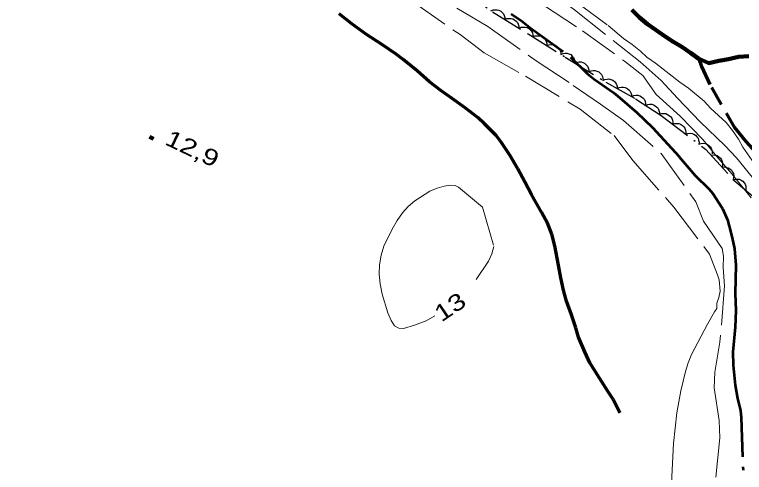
# Model space of a CAD drawing. Extents: x 355726 to 357533, y 5103782 to 5105258.
# Drawn here: x 356039.3 to 356105.7, y 5104531.6 to 5104573.3 of the extents above; entities that cross this region are included whole.
import ezdxf
from ezdxf.enums import TextEntityAlignment as Align

# ---------------------------------------------------------------- set-up
doc = ezdxf.new("R2010")
doc.units = 0
doc.header["$LTSCALE"] = 0.6
for name, pattern in [('DASH_DOUBLE_DOT', [9.2, 5, -1.2, 0.3, -1.2, 0.3, -1.2]), ('DOT_DASHED', [7.7, 5, -1.2, 0.3, -1.2]), ('LONG_DASHED', [7.5, 6, -1.5]), ('MEDIUM_DASHED', [4.5, 3, -1.5])]:
    doc.linetypes.add(name, pattern=pattern)
for name, color, linetype, lineweight in [('1', 7, 'LONG_DASHED', 53), ('2', 7, 'LONG_DASHED', 13), ('22', 7, 'Continuous', 13), ('3', 7, 'Continuous', 140), ('4', 7, 'DASH_DOUBLE_DOT', 53), ('44', 7, 'Continuous', 25), ('7', 7, 'MEDIUM_DASHED', 70)]:
    doc.layers.add(name, color=color, linetype=linetype, lineweight=lineweight)

msp = doc.modelspace()

# ---------------------------------------------------------------- linework, layer by layer
at = {"layer": '1'}
msp.add_lwpolyline([(356084.46, 5104573.4), (356085.42, 5104572.76), (356086.29, 5104572.07), (356089.87, 5104569.46), (356091.43, 5104567.93), (356092.01, 5104567.44), (356093.8, 5104566.19), (356094.35, 5104565.74), (356095.91, 5104564.4), (356097.32, 5104563.04), (356099.77, 5104560.37), (356101.2, 5104558.66), (356102.47, 5104557.47), (356102.83, 5104557.03), (356103.71, 5104555.68), (356104.16, 5104554.62), (356104.31, 5104554.07), (356104.59, 5104553.01), (356104.79, 5104551.99), (356104.93, 5104550.51), (356104.86, 5104547.94), (356104.93, 5104546.37), (356104.86, 5104544.87), (356104.65, 5104542.63), (356104.66, 5104541.41), (356104.84, 5104539.57), (356105.06, 5104538.38), (356105.33, 5104537.26), (356105.4, 5104536.65), (356105.57, 5104531.83)], dxfattribs=at)
at = {"layer": '2'}
for points in [[(356036.61, 5104614.35), (356042.7, 5104609.64), (356045.43, 5104607.61), (356049.73, 5104604.49), (356053.59, 5104601.82), (356054.75, 5104601.07), (356059.57, 5104597.27), (356063.6, 5104594.2), (356064.78, 5104592.94), (356068.74, 5104589.23), (356070.53, 5104587.63), (356072.81, 5104586.04), (356077.17, 5104583.19), (356088.13, 5104575.33), (356090.23, 5104573.76), (356096.2, 5104569.01), (356098.13, 5104567.33), (356099.6, 5104565.71), (356101.66, 5104563.55), (356103.92, 5104561.39), (356104.99, 5104560.29), (356108.32, 5104556.14)], [(356086.7, 5104577.23), (356093.29, 5104572.33), (356094.7, 5104571.14), (356095.49, 5104570.59), (356096.24, 5104569.98), (356096.83, 5104569.44), (356097.62, 5104568.9), (356099.82, 5104567.16), (356100.61, 5104566.62), (356102.02, 5104565.43), (356102.65, 5104564.78), (356104.03, 5104563.51), (356104.61, 5104562.78), (356105.15, 5104561.98), (356105.54, 5104561.26), (356107.03, 5104559.14)], [(356075.48, 5104574.51), (356079.82, 5104571.5), (356082.02, 5104569.83), (356085.77, 5104567.72), (356090.74, 5104564.72), (356093.83, 5104562.32), (356095.53, 5104560.05), (356099.28, 5104555.79), (356102.52, 5104551.51), (356103.25, 5104549.63), (356103.39, 5104549.16), (356103.5, 5104548.13), (356103.38, 5104547.57), (356103.19, 5104547.04), (356103.18, 5104546.55), (356102.96, 5104546.25), (356102.33, 5104545.13), (356100.87, 5104542.36), (356100.58, 5104541.62), (356100.34, 5104540.83), (356099.9, 5104539.05), (356099.54, 5104537.07), (356099.24, 5104534.26), (356099.05, 5104530.59)], [(356079.53, 5104573.91), (356082.35, 5104572.25), (356086.74, 5104569.12), (356090.12, 5104566.88), (356092.61, 5104565.17), (356094.68, 5104563.67), (356098.11, 5104560.68), (356101.27, 5104556.28), (356101.97, 5104554.5), (356103.68, 5104552.03), (356103.78, 5104551.34), (356103.76, 5104550.3), (356103.89, 5104548.63), (356103.47, 5104543.49), (356103.01, 5104540.76), (356102.94, 5104539.33), (356103.39, 5104536.37), (356103.46, 5104534.78), (356103.04, 5104530.75)], [(356087.4, 5104574.17), (356090.95, 5104571.84), (356094.79, 5104569.08), (356096.44, 5104567.78), (356097.68, 5104566.05), (356099.84, 5104564.09), (356101.92, 5104561.95), (356103.16, 5104560.43), (356104.56, 5104558.83), (356106.31, 5104556.65)], [(356077.52, 5104545.9), (356076.73, 5104545.44), (356075.68, 5104545.03), (356074.69, 5104544.74), (356074.26, 5104544.76), (356073.86, 5104544.98), (356073.55, 5104545.47), (356073.25, 5104546.16), (356072.73, 5104547.87), (356072.54, 5104548.8), (356072.46, 5104549.69), (356072.5, 5104550.55), (356072.63, 5104551.41), (356072.88, 5104552.23), (356073.65, 5104553.8), (356074.1, 5104554.57), (356074.58, 5104555.26), (356075.09, 5104555.84), (356075.72, 5104556.38), (356077.07, 5104557.24), (356077.74, 5104557.51), (356078.37, 5104557.7), (356078.92, 5104557.79), (356079.37, 5104557.75), (356079.67, 5104557.61), (356081.87, 5104555.8), (356082.89, 5104552.21), (356082.72, 5104551.54), (356082.41, 5104550.88), (356081.3, 5104549.2)]]:
    msp.add_lwpolyline(points, dxfattribs=at)
at = {"layer": '22', "linetype": 'LONG_DASHED', "lineweight": 70}
msp.add_lwpolyline([(356094.37, 5104537.05), (356093.78, 5104538.24), (356093.3, 5104538.96), (356092.51, 5104540.21), (356091.63, 5104541.61), (356091.17, 5104542.62), (356090.61, 5104543.96), (356090.36, 5104544.79), (356089.95, 5104545.98), (356089.5, 5104547.23), (356089.22, 5104548.22), (356088.98, 5104549.34), (356088.77, 5104550.51), (356088.46, 5104552.26), (356088.18, 5104553.33), (356087.77, 5104554.32), (356087.24, 5104555.33), (356086.33, 5104556.95), (356085.72, 5104558.09), (356085.07, 5104559.28), (356084.36, 5104560.51), (356083.56, 5104561.71), (356083.1, 5104562.3), (356082.03, 5104563.41), (356081.46, 5104563.92), (356080.28, 5104564.84), (356079.11, 5104565.69), (356078.08, 5104566.41), (356077.05, 5104567.19), (356075.91, 5104568.19), (356074.66, 5104569.24), (356074.01, 5104569.72), (356072.67, 5104570.62), (356071.31, 5104571.51), (356069.98, 5104572.47), (356068.83, 5104573.4)], dxfattribs=at)
at = {"layer": '3'}
msp.add_line((356051.58, 5104562.19), (356051.94, 5104562.02), dxfattribs=at)
at = {"layer": '4', "linetype": 'Continuous', "lineweight": 90}
msp.add_lwpolyline([(356095.44, 5104573.75), (356096.14, 5104573.06), (356096.89, 5104572.44), (356097.67, 5104571.9), (356098.39, 5104571.4), (356099.18, 5104570.86), (356100.01, 5104570.39), (356100.79, 5104569.84), (356101.56, 5104569.31), (356101.58, 5104569.3), (356102.46, 5104568.91), (356103.36, 5104569.1), (356104.26, 5104569.28), (356105.16, 5104569.47), (356106.1, 5104569.54)], dxfattribs=at)
at = {"layer": '44', "linetype": 'DOT_DASHED'}
msp.add_lwpolyline([(356038.84, 5104607.63), (356042.89, 5104604.95), (356045.97, 5104603.02), (356048.68, 5104601.49), (356050.57, 5104600.62), (356053.29, 5104599.1), (356055.87, 5104598.04), (356057.91, 5104597.08), (356060.61, 5104595.17), (356062.9, 5104592.89), (356064.88, 5104590.78), (356067.37, 5104587.8), (356070.53, 5104584.24), (356073.53, 5104580.76), (356079.12, 5104576.23), (356082.78, 5104573.57), (356086.02, 5104571.56), (356089.4, 5104569.45), (356093.08, 5104567.18), (356095.8, 5104565.65), (356098.12, 5104564.14), (356102.16, 5104561.08), (356104.73, 5104558.24), (356106.89, 5104556.44)], dxfattribs=at)
at = {"layer": '44'}
for points in [[(356082.63, 5104573.66), (356082.82, 5104573.75), (356083.02, 5104573.77), (356083.19, 5104573.77), (356083.35, 5104573.72), (356083.52, 5104573.64), (356083.66, 5104573.51), (356083.77, 5104573.39), (356083.85, 5104573.23), (356083.9, 5104573.05), (356083.9, 5104572.87)], [(356083.9, 5104572.87), (356084.09, 5104572.96), (356084.3, 5104572.98), (356084.46, 5104572.98), (356084.63, 5104572.93), (356084.79, 5104572.85), (356084.94, 5104572.72), (356085.05, 5104572.6), (356085.12, 5104572.44), (356085.17, 5104572.26), (356085.18, 5104572.08)], [(356085.18, 5104572.08), (356085.37, 5104572.17), (356085.57, 5104572.19), (356085.74, 5104572.19), (356085.9, 5104572.14), (356086.07, 5104572.06), (356086.21, 5104571.93), (356086.32, 5104571.81), (356086.4, 5104571.65), (356086.45, 5104571.47), (356086.45, 5104571.29)], [(356086.45, 5104571.29), (356086.64, 5104571.38), (356086.84, 5104571.4), (356087.01, 5104571.4), (356087.18, 5104571.35), (356087.34, 5104571.26), (356087.49, 5104571.14), (356087.6, 5104571.02), (356087.67, 5104570.86), (356087.72, 5104570.68), (356087.72, 5104570.5)], [(356087.72, 5104570.5), (356087.91, 5104570.58), (356088.12, 5104570.61), (356088.28, 5104570.6), (356088.45, 5104570.55), (356088.61, 5104570.47), (356088.76, 5104570.34), (356088.87, 5104570.22), (356088.94, 5104570.06), (356088.99, 5104569.88), (356089, 5104569.7)], [(356089, 5104569.7), (356089.19, 5104569.79), (356089.39, 5104569.81), (356089.55, 5104569.81), (356089.72, 5104569.76), (356089.89, 5104569.68), (356090.03, 5104569.55), (356090.14, 5104569.43), (356090.21, 5104569.27), (356090.26, 5104569.09), (356090.27, 5104568.91)], [(356090.27, 5104568.91), (356090.46, 5104569), (356090.66, 5104569.02), (356090.83, 5104569.02), (356091, 5104568.97), (356091.16, 5104568.89), (356091.31, 5104568.76), (356091.42, 5104568.64), (356091.49, 5104568.48), (356091.54, 5104568.3), (356091.55, 5104568.12)], [(356091.55, 5104568.12), (356091.74, 5104568.21), (356091.94, 5104568.24), (356092.11, 5104568.24), (356092.27, 5104568.18), (356092.44, 5104568.1), (356092.58, 5104567.98), (356092.69, 5104567.86), (356092.77, 5104567.7), (356092.82, 5104567.52), (356092.83, 5104567.34)], [(356092.82, 5104567.33), (356093.01, 5104567.42), (356093.21, 5104567.45), (356093.37, 5104567.46), (356093.54, 5104567.42), (356093.71, 5104567.34), (356093.86, 5104567.22), (356093.97, 5104567.1), (356094.05, 5104566.95), (356094.11, 5104566.77), (356094.13, 5104566.59)], [(356094.13, 5104566.59), (356094.31, 5104566.68), (356094.51, 5104566.72), (356094.68, 5104566.72), (356094.85, 5104566.68), (356095.02, 5104566.6), (356095.17, 5104566.48), (356095.28, 5104566.37), (356095.36, 5104566.21), (356095.42, 5104566.04), (356095.43, 5104565.86)], [(356095.45, 5104565.88), (356095.64, 5104565.96), (356095.84, 5104565.98), (356096.01, 5104565.98), (356096.17, 5104565.92), (356096.34, 5104565.83), (356096.48, 5104565.7), (356096.59, 5104565.58), (356096.66, 5104565.42), (356096.7, 5104565.24), (356096.7, 5104565.06)], [(356096.7, 5104565.06), (356096.9, 5104565.14), (356097.1, 5104565.16), (356097.26, 5104565.16), (356097.43, 5104565.1), (356097.59, 5104565.02), (356097.74, 5104564.89), (356097.84, 5104564.76), (356097.91, 5104564.6), (356097.96, 5104564.42), (356097.96, 5104564.24)], [(356097.97, 5104564.25), (356098.17, 5104564.32), (356098.37, 5104564.33), (356098.54, 5104564.31), (356098.7, 5104564.24), (356098.85, 5104564.15), (356098.99, 5104564.01), (356099.08, 5104563.88), (356099.14, 5104563.71), (356099.17, 5104563.53), (356099.17, 5104563.35)], [(356099.17, 5104563.35), (356099.36, 5104563.42), (356099.57, 5104563.42), (356099.73, 5104563.41), (356099.89, 5104563.34), (356100.05, 5104563.24), (356100.18, 5104563.1), (356100.28, 5104562.97), (356100.34, 5104562.8), (356100.37, 5104562.62), (356100.36, 5104562.44)], [(356100.36, 5104562.44), (356100.56, 5104562.51), (356100.76, 5104562.52), (356100.93, 5104562.5), (356101.09, 5104562.43), (356101.25, 5104562.33), (356101.38, 5104562.2), (356101.48, 5104562.07), (356101.53, 5104561.9), (356101.57, 5104561.72), (356101.56, 5104561.54)], [(356101.56, 5104561.54), (356101.75, 5104561.6), (356101.96, 5104561.61), (356102.12, 5104561.59), (356102.28, 5104561.53), (356102.44, 5104561.43), (356102.57, 5104561.29), (356102.67, 5104561.16), (356102.73, 5104560.99), (356102.76, 5104560.81), (356102.75, 5104560.63)], [(356102.66, 5104560.53), (356102.87, 5104560.56), (356103.07, 5104560.53), (356103.22, 5104560.48), (356103.37, 5104560.38), (356103.51, 5104560.26), (356103.61, 5104560.1), (356103.68, 5104559.95), (356103.71, 5104559.78), (356103.71, 5104559.59), (356103.67, 5104559.42)], [(356103.67, 5104559.42), (356103.87, 5104559.45), (356104.07, 5104559.41), (356104.23, 5104559.37), (356104.38, 5104559.27), (356104.51, 5104559.15), (356104.62, 5104558.98), (356104.69, 5104558.84), (356104.72, 5104558.66), (356104.71, 5104558.48), (356104.67, 5104558.3)], [(356104.66, 5104558.3), (356104.86, 5104558.35), (356105.07, 5104558.35), (356105.23, 5104558.33), (356105.39, 5104558.25), (356105.54, 5104558.15), (356105.67, 5104558), (356105.76, 5104557.87), (356105.81, 5104557.7), (356105.83, 5104557.51), (356105.82, 5104557.34)]]:
    msp.add_lwpolyline(points, dxfattribs=at)
at = {"layer": '7'}
msp.add_lwpolyline([(356101.56, 5104569.31), (356101.78, 5104568.59), (356102.7, 5104566.69), (356104.76, 5104563.07), (356105.82, 5104561.77), (356108.42, 5104558.88), (356109.76, 5104557.72), (356110.2, 5104557.44), (356110.93, 5104556.97), (356112.18, 5104556.36), (356113.32, 5104555.92), (356115, 5104555.37), (356116.91, 5104554.69), (356118.43, 5104554.03), (356120.99, 5104553.29), (356123.3, 5104552.48)], dxfattribs=at)

# ---------------------------------------------------------------- texts
at = {"layer": '2', "width": 1.3}
msp.add_text('13', height=1.5, rotation=33.977, dxfattribs=at).set_placement((356079.326, 5104546.086), align=Align.CENTER)
at = {"layer": '3', "width": 1.3}
msp.add_text('12,9   ', height=1.5, rotation=334.423, dxfattribs=at).set_placement((356052.86, 5104561.55))

doc.saveas('drawing.dxf')
